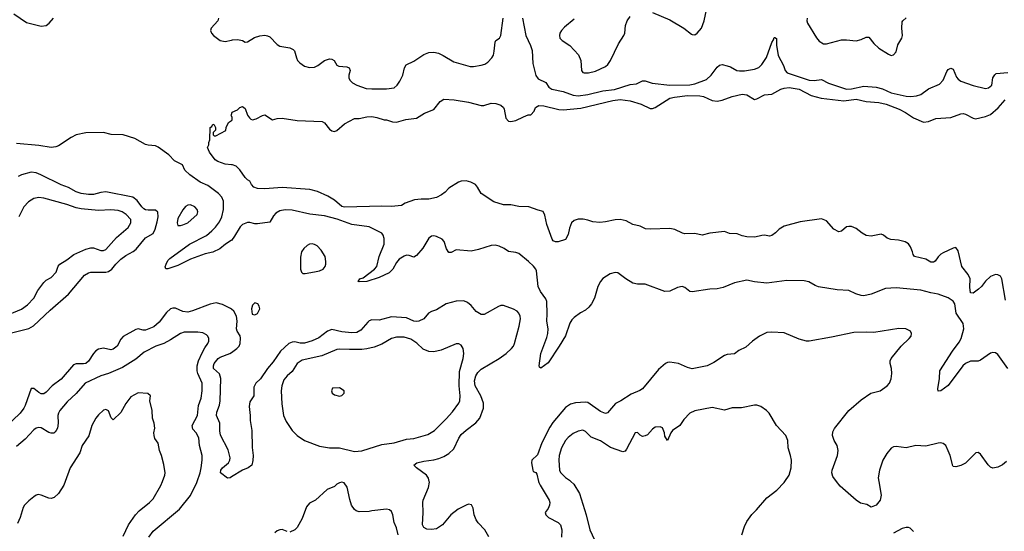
# Model space of a CAD drawing. Header units: inches. Extents: x 1771504 to 1971212, y 471788 to 643615.
# Tile 340 of 587: x 1858296 to 1866221, y 549598 to 553718. Entities that reach past the tile are written whole.
import ezdxf

# ---------------------------------------------------------------- set-up
doc = ezdxf.new("R2010")
doc.units = ezdxf.units.IN
doc.header["$MEASUREMENT"] = 0
for name, color, linetype in [('B8554', 7, 'Continuous'), ('B8555', 7, 'Continuous'), ('B8564', 7, 'Continuous'), ('B8565', 7, 'Continuous')]:
    doc.layers.add(name, color=color, linetype=linetype)

msp = doc.modelspace()

# ---------------------------------------------------------------- linework, layer by layer
at = {"layer": 'B8554', "color": 5}
for points, elevation in [([(1858662.7, 550000), (1858651.3, 549968.7), (1858610, 549902), (1858573.4, 549870), (1858550, 549862.4), (1858530, 549864.2), (1858470, 549889.6), (1858446.4, 549893.6), (1858430, 549889.5), (1858410, 549877), (1858370, 549843.6), (1858336.4, 549810), (1858323.1, 549790), (1858301.3, 549710), (1858278.9, 549661.1)], 460), ([(1859130, 549560.4), (1859172.2, 549650), (1859229, 549731), (1859257.5, 549762.5), (1859340.7, 549830), (1859370, 549860.7), (1859432.5, 549967.5), (1859445.1, 550000)], 460), ([(1859334.6, 549550), (1859370, 549600.3), (1859583.2, 549776.8), (1859670, 549885.3), (1859722.2, 549990), (1859725.6, 550000)], 440)]:
    msp.add_lwpolyline(points, dxfattribs=dict(at, elevation=elevation))
at = {"layer": 'B8555', "color": 5}
for points, elevation in [([(1858250, 553765.8), (1858350, 553695.3), (1858470, 553666), (1858510, 553671.5), (1858534.5, 553690), (1858567.5, 553730)], 380), ([(1859896.5, 553730), (1859890.2, 553710), (1859837.4, 553650), (1859832.8, 553630), (1859840.7, 553610), (1859857.2, 553590), (1859910, 553549.3), (1859950, 553541.7), (1860000, 553553.3)], 380), ([(1860000, 552549.8), (1859950, 552555.3), (1859890, 552575.3), (1859869, 552590), (1859825.2, 552650), (1859809, 552690), (1859818, 552710), (1859818, 552730), (1859826, 552750), (1859830, 552851), (1859842, 552858), (1859850, 552878), (1859862, 552870), (1859872, 552850), (1859871.6, 552828.4), (1859854, 552810), (1859854, 552790), (1859862, 552782), (1859876.4, 552783.6), (1859955.3, 552824.7), (1859958, 552850), (1859978, 552890), (1860000, 552905.7)], 360), ([(1860000, 552945), (1859998, 552950), (1860000, 552954.9)], 360), ([(1860000, 551941.2), (1859999.5, 551940.5), (1859953, 551910), (1859907.9, 551872.1), (1859850, 551845.4), (1859788.6, 551831.4), (1859672.4, 551790), (1859570, 551738.5), (1859490, 551711.7), (1859471.4, 551711.4), (1859468.6, 551728.6), (1859474.1, 551750), (1859490, 551779.4), (1859504.6, 551795.4), (1859663.2, 551910), (1859799.1, 551980.9), (1859843.5, 552016.5), (1859872.8, 552047.2), (1859904.5, 552090), (1859924.2, 552130), (1859937.7, 552190), (1859938, 552258), (1859924.7, 552290), (1859897.6, 552317.6), (1859810, 552382.2), (1859750, 552408.9), (1859665.1, 552470), (1859626.2, 552506.2), (1859607.6, 552550), (1859542.4, 552582.4), (1859496.2, 552630), (1859410, 552691.3), (1859390, 552703), (1859330, 552708.2), (1859310, 552714), (1859222, 552762), (1859130, 552790.9), (1859033.7, 552793.7), (1858970, 552809.6), (1858830, 552806.4), (1858750, 552789.6), (1858710.7, 552770), (1858610, 552702.7), (1858586.5, 552693.5), (1858550, 552687.8), (1858450, 552704.9), (1858270, 552720.4)], 380), ([(1858210, 551190.1), (1858370, 551232.6), (1858408.1, 551251.9), (1858541.7, 551378.3), (1858690, 551507.4), (1858818.5, 551661.5), (1858850, 551679.6), (1858870, 551685.2), (1858990, 551684), (1859011.1, 551690), (1859039.3, 551710), (1859069.9, 551750.1), (1859109.9, 551790.1), (1859150, 551819.3), (1859209.2, 551850.8), (1859235.1, 551870), (1859310, 551962.2), (1859370, 551997.6), (1859387.5, 552032.5), (1859402.9, 552090), (1859411.2, 552131.2), (1859407.9, 552167.9), (1859390, 552183.5), (1859330, 552183.9), (1859310, 552187.3), (1859295.4, 552195.4), (1859279.4, 552210), (1859242.5, 552262.5), (1859208.2, 552288.2), (1858990, 552331.9), (1858950, 552327), (1858890, 552309.9), (1858849.9, 552309.9), (1858790, 552319.4), (1858750, 552332.7), (1858690, 552366.6), (1858630, 552387.4), (1858466, 552470), (1858430, 552483.9), (1858390, 552489.8), (1858310, 552468.9), (1858285.5, 552454.5)], 420), ([(1858170, 551328), (1858310, 551387.1), (1858358.3, 551421.7), (1858410, 551476), (1858442, 551538), (1858490, 551602.6), (1858510, 551620.3), (1858550, 551642), (1858590, 551685.3), (1858606.5, 551733.5), (1858618.9, 551750), (1858675.8, 551784.2), (1858732.4, 551827.6), (1858830, 551870.9), (1858870, 551880.1), (1858890, 551879.8), (1858950, 551858.8), (1858970, 551858.2), (1858990, 551868.2), (1859076.6, 551963.4), (1859170, 552044.2), (1859190, 552082.8), (1859189.7, 552110), (1859152.6, 552150), (1859121.6, 552170), (1859090, 552181.1), (1859030, 552186.5), (1858930, 552180.8), (1858790, 552194), (1858750, 552202.1), (1858676.2, 552230), (1858490, 552280.7), (1858450, 552286.4), (1858410, 552277.7), (1858368.4, 552251.6), (1858330.3, 552210), (1858290.1, 552129.9)], 440), ([(1860000, 551387.3), (1859993.1, 551393.1), (1859930, 551424.2), (1859876.9, 551436.9), (1859830, 551428.5), (1859687.7, 551372.3), (1859650, 551363.4), (1859610, 551367.7), (1859550, 551394.2), (1859530, 551396), (1859510.2, 551389.8), (1859478.7, 551361.3), (1859418.8, 551281.2), (1859375.1, 551244.9), (1859310, 551218.4), (1859290, 551217.4), (1859250, 551229.7), (1859230, 551222.4), (1859130, 551167.6), (1859110, 551145.1), (1859081.8, 551090), (1859050, 551064.8), (1859030, 551060.8), (1858970, 551073.6), (1858930, 551064.1), (1858910, 551051.7), (1858890, 551030.8), (1858851, 550969), (1858830, 550950.7), (1858810, 550946.2), (1858750, 550946.3), (1858730, 550939.8), (1858630, 550822.7), (1858558, 550770), (1858510, 550718), (1858490, 550705.1), (1858470, 550706.6), (1858450, 550715.8), (1858410, 550747), (1858390, 550749), (1858339.6, 550610), (1858330.1, 550589.9), (1858300.3, 550550), (1858120.1, 550379.9)], 420), ([(1859725.6, 550000), (1859749.8, 550070), (1859757.6, 550110), (1859765.4, 550170), (1859764.4, 550210), (1859743.9, 550290), (1859737.2, 550350), (1859716.9, 550390), (1859690, 550420.9), (1859684.7, 550450), (1859727.9, 550530), (1859736.5, 550610), (1859756.5, 550670), (1859765, 550730), (1859765.3, 550790), (1859729, 550869), (1859723.6, 550890), (1859724.3, 550930), (1859736.4, 550970), (1859764.9, 551035.1), (1859785.6, 551074.4), (1859811.6, 551110), (1859818, 551130), (1859817.8, 551150), (1859809.8, 551169.8), (1859799.8, 551179.8), (1859770, 551195.6), (1859730, 551200.8), (1859619, 551201), (1859590, 551192.1), (1859510, 551139.3), (1859456.4, 551110), (1859391.4, 551088.6), (1859298.6, 551041.4), (1859230, 550983.5), (1859123.7, 550916.3), (1859010, 550868.2), (1858950, 550851.1), (1858822.6, 550790), (1858751.4, 550708.6), (1858678.8, 550641.2), (1858619.7, 550570), (1858608.4, 550550), (1858604.7, 550530), (1858606, 550470), (1858599.6, 550430), (1858591.1, 550408.9), (1858581.6, 550398.4), (1858570, 550389.5), (1858550, 550387.6), (1858530, 550393.7), (1858470, 550431.1), (1858450, 550435.1), (1858430, 550429.7), (1858410, 550415.4), (1858339.5, 550340.5), (1858270, 550281.7)], 440), ([(1860000, 550035.6), (1859990, 550029.5), (1859970, 550026), (1859913.2, 550070), (1859915.1, 550090), (1859929.6, 550110), (1859977.6, 550150), (1859987.8, 550170), (1859991.3, 550190), (1859974.9, 550254.9), (1859912.3, 550372.3), (1859906.8, 550406.8), (1859908.1, 550470), (1859879.8, 550530), (1859881.9, 550558.1), (1859904.7, 550615.3), (1859911.1, 550648.9), (1859915.8, 550830), (1859905.7, 550865.7), (1859855.8, 550910), (1859855.7, 550930), (1859862.4, 550950), (1859895, 550990), (1859910, 551000.8), (1859988.3, 551030), (1860000, 551038.3)], 420), ([(1859445.1, 550000), (1859464.5, 550050), (1859466.6, 550070), (1859456.6, 550136.6), (1859437.2, 550210), (1859421.2, 550250), (1859410, 550308), (1859384.8, 550344.8), (1859378, 550370), (1859377.2, 550390), (1859385.2, 550430), (1859379.3, 550470), (1859365.2, 550510), (1859364, 550570), (1859344, 550650), (1859348, 550690), (1859328.4, 550708.4), (1859250, 550712.3), (1859190, 550681.2), (1859150, 550627), (1859110, 550556), (1859050, 550495.3), (1859032.7, 550512.7), (1859010, 550568.7), (1858990, 550579), (1858970, 550572.7), (1858930, 550536), (1858910, 550509.2), (1858878.4, 550450), (1858853.8, 550366.2), (1858799.3, 550290), (1858780.4, 550230), (1858702.6, 550110), (1858662.7, 550000)], 460)]:
    msp.add_lwpolyline(points, dxfattribs=dict(at, elevation=elevation))
at = {"layer": 'B8555', "color": 5, "elevation": 420}
msp.add_lwpolyline([(1859670, 552226.3), (1859650, 552225.5), (1859630, 552214.8), (1859610, 552188.2), (1859570, 552117.2), (1859562.8, 552082.8), (1859570, 552061.5), (1859590, 552060.2), (1859610, 552065.9), (1859650, 552082.5), (1859725.6, 552150), (1859729.8, 552170), (1859724.4, 552190), (1859705.7, 552210)], close=True, dxfattribs=at)
at = {"layer": 'B8564', "color": 5}
for points, elevation in [([(1861342, 549570), (1861330, 549625.2), (1861309.7, 549670), (1861300.7, 549730), (1861290, 549759), (1861271.9, 549771.9), (1861250, 549776), (1861130, 549763.7), (1861110, 549758), (1861030, 549756), (1861003.3, 549763.3), (1860990, 549773.2), (1860968.2, 549808.2), (1860953.1, 549853.1), (1860933.1, 549953.1), (1860909.1, 549989.1), (1860890, 549994), (1860870, 549989), (1860850, 549979), (1860830, 549959), (1860770, 549934), (1860678, 549850), (1860630, 549824), (1860604.7, 549795.3), (1860570, 549702), (1860530.4, 549629.6), (1860511, 549610), (1860470, 549592.3)], 440), ([(1862072.6, 549552.6), (1862039.6, 549610), (1861985.6, 549665.6), (1861969.8, 549689.8), (1861955.4, 549730), (1861945.8, 549785.8), (1861931.9, 549811.9), (1861910, 549815.6), (1861890, 549809.7), (1861824.2, 549775.8), (1861766, 549730), (1861699, 549650), (1861650, 549618.1), (1861610, 549611.7), (1861574.3, 549614.3), (1861548.7, 549628.7), (1861538.8, 549650), (1861544.7, 549750), (1861540.5, 549830), (1861543.4, 549850), (1861586.4, 549950), (1861594.2, 549994.2), (1861592.6, 550000)], 420), ([(1862473, 550000), (1862475.5, 549990), (1862484.7, 549970), (1862558.5, 549850), (1862563.6, 549830), (1862561.7, 549810), (1862550, 549782.7), (1862526.8, 549750), (1862530.7, 549730), (1862553.4, 549710), (1862630, 549670.2), (1862649.1, 549650), (1862659.8, 549610), (1862657.4, 549550)], 420), ([(1862732.1, 550000), (1862756.7, 549976.7), (1862802.8, 549902.8), (1862856, 549730), (1862885.7, 549610), (1862923.1, 549530)], 440), ([(1864109.8, 549570), (1864130, 549638), (1864150, 549677.1), (1864190, 549732.4), (1864227.8, 549770), (1864310, 549868.4), (1864389.7, 549930.3), (1864449.4, 549990), (1864456, 550000)], 440), ([(1865211.7, 550000), (1865229.2, 549890), (1865222, 549850), (1865190, 549809.8), (1865150, 549793.6), (1865115.5, 549815.5), (1865064, 549824), (1865028.2, 549848.2), (1864900.5, 549960.5), (1864870.8, 550000)], 420), ([(1860450, 549596), (1860410, 549614), (1860390, 549609.2), (1860370, 549601.2), (1860350, 549585.2)], 440), ([(1865490, 549598), (1865463.1, 549623.1), (1865450, 549628.7), (1865430, 549628.7), (1865399.8, 549620.2), (1865330, 549584)], 440)]:
    msp.add_lwpolyline(points, dxfattribs=dict(at, elevation=elevation))
at = {"layer": 'B8565', "color": 5}
for points, elevation in [([(1863390, 553776), (1863530, 553717.8), (1863640.5, 553650), (1863702.2, 553602.2), (1863710, 553597.6), (1863730, 553597), (1863750, 553608.8), (1863783.1, 553650), (1863805.6, 553710), (1863823.4, 553796.6)], 420), ([(1860000, 553553.3), (1860010, 553555.6), (1860050, 553557.5), (1860090.2, 553550.2), (1860110, 553537.6), (1860130, 553540.3), (1860186.8, 553573.2), (1860230, 553589.2), (1860270, 553594.3), (1860290, 553589), (1860310, 553578.9), (1860370, 553517.4), (1860390, 553504.6), (1860470.3, 553490.3), (1860498.3, 553478.3), (1860508.5, 553468.5), (1860523.1, 553410), (1860533.4, 553390), (1860552.2, 553370), (1860590, 553344.2), (1860630, 553332), (1860670, 553336.5), (1860697, 553350), (1860750, 553390.3), (1860790, 553401.6), (1860810, 553400.5), (1860826.8, 553390), (1860850, 553350.8), (1860863.9, 553343.9), (1860930, 553338), (1860947.3, 553330), (1860955.3, 553310), (1860946.3, 553270), (1860946.5, 553250), (1860954, 553230), (1860974.9, 553210), (1861010.1, 553190.1), (1861084.7, 553164.7), (1861130, 553160.1), (1861250, 553160.1), (1861310, 553170.2), (1861335.6, 553190), (1861357.3, 553222.7), (1861379.8, 553270), (1861393.7, 553330), (1861405.8, 553354.2), (1861470, 553384.6), (1861550, 553438.8), (1861590, 553453.2), (1861630, 553455.3), (1861667.3, 553447.3), (1861704.9, 553430), (1861790, 553378.9), (1861921.4, 553341.4), (1861950, 553340.9), (1862010, 553352.4), (1862039.3, 553360.7), (1862064.7, 553375.3), (1862097.4, 553410), (1862108.9, 553431.1), (1862116.1, 553463.9), (1862122.2, 553537.8), (1862129, 553551), (1862158.9, 553570), (1862168.7, 553590), (1862188.4, 553730)], 380), ([(1862342, 553730), (1862369.2, 553590), (1862407.8, 553510), (1862420.6, 553470), (1862426.3, 553366.3), (1862450, 553268.8), (1862470, 553241.2), (1862530, 553212.6), (1862554.6, 553174.6), (1862579.3, 553159.3), (1862670, 553140.6), (1862750, 553110.8), (1862790, 553105.6), (1862870, 553116), (1862990, 553145.3), (1863084.9, 553155.1), (1863210, 553197), (1863259.5, 553200.5), (1863310, 553226), (1863330, 553226.2), (1863386.5, 553206.5), (1863530, 553191), (1863690, 553194.3), (1863730, 553200.8), (1863823.5, 553236.5), (1863860.6, 553270), (1863910, 553334.9), (1863930, 553352.6), (1863950, 553355.8), (1863990, 553346.2), (1864017.3, 553337.3), (1864069.5, 553309.5), (1864090, 553306), (1864130, 553307.2), (1864210, 553320.2), (1864246.4, 553333.6), (1864270, 553356.5), (1864305.8, 553414.2), (1864350, 553533.4), (1864364.2, 553555.8), (1864370, 553574.4), (1864374.4, 553574.4), (1864387.3, 553567.3), (1864388.2, 553511.8), (1864402.1, 553430), (1864443.9, 553350), (1864457.4, 553310), (1864472.2, 553290), (1864650, 553230.8), (1864690, 553228.7), (1864750, 553237.1), (1864806.2, 553206.2), (1864950, 553158), (1864990, 553160.1), (1865090, 553182), (1865190, 553175), (1865241.6, 553161.6), (1865310, 553130.1), (1865430, 553103.1), (1865470, 553100.4), (1865514.9, 553105.1), (1865550, 553114.7), (1865610, 553161.3), (1865699.9, 553200.1), (1865727.9, 553232.1), (1865758.4, 553301.6), (1865770, 553315.8), (1865790, 553326.4), (1865810, 553320.5), (1865836.4, 553256.4), (1865850, 553238.3), (1865870, 553222.8), (1865971.3, 553188.7), (1866070, 553163.1), (1866093.2, 553170), (1866122, 553190), (1866128.9, 553250), (1866144.8, 553275.2), (1866156.3, 553283.7), (1866248.4, 553291.6)], 380), ([(1862758.9, 553721.1), (1862682.4, 553657.6), (1862656.9, 553630), (1862644.9, 553610), (1862640.3, 553590), (1862644, 553570), (1862662.6, 553550), (1862724.4, 553510), (1862794, 553434), (1862813.8, 553390), (1862819.2, 553310), (1862830, 553293.4), (1862838.8, 553290), (1862873.2, 553290), (1862930, 553303.9), (1863010, 553339.7), (1863030, 553356.5), (1863052, 553388), (1863115.7, 553524.3), (1863159.8, 553590), (1863166, 553610), (1863171.3, 553670), (1863185, 553710), (1863210, 553742.8)], 420), ([(1864633.7, 553730), (1864631.8, 553710), (1864637.4, 553690), (1864710, 553573), (1864730, 553546), (1864764.8, 553524.8), (1864790, 553524.2), (1864910, 553555.6), (1864950, 553556.5), (1865030, 553548.9), (1865070, 553559.6), (1865110, 553577), (1865130, 553576.4), (1865170, 553527), (1865210, 553488.8), (1865290, 553439.3), (1865310, 553430.6), (1865330, 553434), (1865350, 553458.8), (1865364.7, 553515.3), (1865395.3, 553570), (1865401.4, 553590), (1865395.8, 553650), (1865400.2, 553699.8), (1865404, 553710), (1865430, 553732.4)], 420), ([(1860000, 552954.9), (1860007.3, 552972.7), (1860050, 552992), (1860069.1, 553010.9), (1860090, 553018), (1860110, 553002), (1860131, 552950), (1860146.4, 552926.4), (1860156, 552916), (1860170, 552911), (1860200.9, 552919.1), (1860250, 552946), (1860270, 552951), (1860330, 552911.3), (1860370, 552922.8), (1860410, 552924), (1860530, 552906.8), (1860730, 552898.8), (1860750, 552886.8), (1860790, 552835.8), (1860810, 552822), (1860830, 552817), (1860850, 552824.9), (1860910, 552880.3), (1860990, 552923.6), (1861030, 552923.1), (1861090, 552936.5), (1861130, 552938), (1861172, 552930), (1861230, 552911), (1861250, 552911), (1861296.3, 552896.3), (1861330, 552893), (1861405.4, 552914.6), (1861490, 552923.7), (1861554.5, 552965.5), (1861630, 552995.5), (1861681.3, 553058.7), (1861710, 553078), (1861793.5, 553073.5), (1861910, 553053.1), (1862010, 553028.2), (1862031.8, 553028.2), (1862090, 553046.8), (1862130, 553042.8), (1862170, 553030.8), (1862190, 553011), (1862196.4, 552996.4), (1862210, 552926), (1862230, 552901), (1862250, 552897.3), (1862290, 552904.9), (1862350, 552936.3), (1862390, 552951), (1862410, 552952), (1862438, 552982), (1862448.7, 553010), (1862474, 553026), (1862516, 553024), (1862634.7, 552994.7), (1862671.8, 552991.8), (1862813.6, 553006.4), (1863070, 553068.3), (1863130, 553074.1), (1863210, 553064.4), (1863297.5, 553037.5), (1863370, 553003.6), (1863390, 553003.6), (1863410, 553011.7), (1863530, 553085.2), (1863565.5, 553094.5), (1863670, 553108.6), (1863770, 553105.7), (1863799.2, 553099.2), (1863870, 553067.3), (1863910, 553062), (1863950, 553070.4), (1864030, 553100.8), (1864110, 553117.6), (1864150, 553112.7), (1864210, 553075.5), (1864230, 553081.3), (1864290, 553112.4), (1864350, 553119.3), (1864422.8, 553157.2), (1864450, 553166.2), (1864490, 553171.4), (1864570, 553157.4), (1864667.7, 553107.7), (1864746.3, 553086.3), (1864930, 553063.3), (1865030, 553077), (1865110, 553060.4), (1865210, 553052.1), (1865270, 553038.4), (1865376.2, 552996.2), (1865426, 552970), (1865490, 552926.7), (1865570, 552891.7), (1865610, 552897), (1865670, 552922.4), (1865790, 552930.4), (1865870, 552959.5), (1865890, 552961.3), (1865910, 552958.4), (1865970, 552923.7), (1865990, 552919.5), (1866070, 552937.8), (1866110, 552955), (1866172.1, 553007.9), (1866228.3, 553071.7)], 360), ([(1860000, 552905.7), (1860006, 552910), (1860006, 552930), (1860000, 552945)], 360), ([(1866230, 551459), (1866200.5, 551630), (1866190, 551652.3), (1866170, 551663.7), (1866150, 551666), (1866110.5, 551649.5), (1866070, 551613.2), (1866038, 551570), (1866012.6, 551547.4), (1865970, 551516), (1865950, 551518), (1865943.7, 551563.7), (1865946, 551630), (1865930, 551665.6), (1865880.4, 551730), (1865850, 551858), (1865830, 551884), (1865810, 551879), (1865730, 551841.2), (1865710, 551829), (1865690, 551809), (1865665.2, 551774.8), (1865650, 551765.2), (1865630, 551765.2), (1865588.7, 551790), (1865499, 551810), (1865487.2, 551827.2), (1865482.9, 551850), (1865465.1, 551890), (1865450, 551912.6), (1865423.7, 551930), (1865370, 551942.2), (1865306.8, 551946.8), (1865278.5, 551958.5), (1865250, 551982.2), (1865230, 551990.6), (1865150, 551975), (1865110, 551980.6), (1865077.8, 551997.8), (1865030, 552036), (1864990, 552052.3), (1864970, 552053.8), (1864951.3, 552048.7), (1864910, 552014.5), (1864890, 552009.4), (1864850, 552031.8), (1864790, 552097), (1864750, 552115.6), (1864578, 552090), (1864450, 552054.7), (1864410, 552031.1), (1864379.2, 552000.8), (1864350, 551980.5), (1864330, 551975.1), (1864290, 551981.6), (1864270, 551979.6), (1864213.4, 551966.6), (1864150, 551968.6), (1864110, 551977.4), (1864070, 551993.1), (1864010, 551996.9), (1863970, 552011.1), (1863850, 552000.3), (1863790, 551983.6), (1863730, 551997.4), (1863650, 551992.8), (1863630, 551998), (1863569.1, 552029.1), (1863530, 552037.7), (1863370, 552031.5), (1863333.8, 552033.8), (1863290, 552054.5), (1863230, 552069.2), (1863177.1, 552097.1), (1863130, 552109.7), (1863090, 552107.6), (1863010.1, 552089.9), (1862965.4, 552085.4), (1862909.7, 552089.7), (1862870, 552104.5), (1862832.3, 552112.3), (1862790, 552112), (1862758.4, 552101.6), (1862738.7, 552081.3), (1862720.9, 552039.1), (1862710, 551988.7), (1862690, 551949.3), (1862630, 551929.2), (1862610, 551929.2), (1862590, 551937.2), (1862582, 551950), (1862538.9, 552070), (1862523.9, 552143.9), (1862510, 552174.5), (1862470, 552183.6), (1862395.3, 552210), (1862314, 552214), (1862250, 552227.6), (1862190, 552227.6), (1862112.3, 552252.3), (1862010, 552319.3), (1861981.6, 552370), (1861965.1, 552390), (1861926.6, 552410), (1861890, 552420.3), (1861850, 552416.8), (1861827.3, 552410), (1861750, 552360.5), (1861721.6, 552330), (1861692.1, 552307.9), (1861650, 552287.4), (1861590, 552272.9), (1861527.2, 552272.8), (1861473.5, 552266.5), (1861399.8, 552240.2), (1861370, 552222), (1861290, 552212.7), (1861210, 552217), (1860910, 552207.8), (1860890, 552214.5), (1860830, 552264.5), (1860776.6, 552296.6), (1860693.5, 552333.5), (1860631.9, 552351.9), (1860410, 552366), (1860270, 552356.2), (1860210, 552358), (1860182, 552370), (1860162, 552390), (1860150, 552418), (1860130, 552428), (1860110, 552448), (1860069.1, 552509.1), (1860038, 552538), (1860010, 552548.7), (1860000, 552549.8)], 360), ([(1866248.5, 550910), (1866170, 551022), (1866150, 551034.5), (1866130, 551038), (1866110, 551032.3), (1866030, 550975.6), (1866010, 550969.6), (1865950, 550967.7), (1865910, 550948.9), (1865888.6, 550930), (1865770, 550771.1), (1865710, 550729.6), (1865687.6, 550727.6), (1865686, 550746), (1865700.3, 550830), (1865701.7, 550890), (1865804.9, 551050), (1865858.6, 551121.4), (1865872.6, 551150), (1865895.7, 551230), (1865890.3, 551270.3), (1865834.5, 551354.5), (1865822.7, 551430), (1865810.4, 551450.4), (1865770, 551477.6), (1865690, 551509), (1865630, 551519.1), (1865550, 551540.5), (1865350, 551558.3), (1865265.9, 551554.1), (1865150, 551507.2), (1865090, 551495.2), (1865070, 551496.5), (1865026, 551510), (1864970, 551537.2), (1864876.2, 551543.8), (1864726.6, 551566.6), (1864697.7, 551577.7), (1864647.1, 551607.1), (1864610, 551615.4), (1864470, 551617.6), (1864310, 551597), (1864210, 551607.1), (1864150, 551620.3), (1864050, 551600.4), (1863957.8, 551562.2), (1863910, 551549.9), (1863851.2, 551548.8), (1863710, 551527.6), (1863690, 551529.6), (1863650, 551562.4), (1863629.7, 551569.7), (1863590, 551562.2), (1863530, 551531.6), (1863490, 551528.6), (1863330, 551587.8), (1863270, 551587.8), (1863230, 551595.1), (1863175.1, 551630), (1863110, 551679.5), (1863090, 551682), (1863048.5, 551671.5), (1862990, 551632.7), (1862970, 551609.3), (1862950.3, 551569.7), (1862923.6, 551476.4), (1862898.4, 551430), (1862877.5, 551402.5), (1862850, 551378.4), (1862810, 551357), (1862759.1, 551320.9), (1862739.2, 551300.8), (1862725.2, 551274.8), (1862688.3, 551171.7), (1862639.7, 551090), (1862550, 550955.6), (1862490, 550912.3), (1862480.1, 550920.1), (1862476.2, 550930), (1862490.6, 551030), (1862540.1, 551159.9), (1862547.9, 551192.1), (1862548.8, 551230), (1862539, 551290), (1862543.1, 551350), (1862538.7, 551450), (1862530.3, 551470.3), (1862487.7, 551530), (1862468.4, 551570), (1862454.7, 551694.7), (1862449.7, 551710), (1862433, 551733), (1862392, 551772), (1862314.2, 551834.2), (1862290, 551843.6), (1862230, 551852.3), (1862196.2, 551876.2), (1862155.5, 551895.5), (1862122.6, 551902.6), (1862090, 551900.3), (1861990, 551866.2), (1861930, 551854.3), (1861810, 551864.7), (1861770, 551843.6), (1861750, 551842), (1861732, 551872), (1861711.5, 551931.5), (1861695.6, 551950), (1861650, 551971.2), (1861630, 551976.3), (1861610, 551973.6), (1861590, 551959.5), (1861542.1, 551877.9), (1861490, 551818.7), (1861470, 551805.6), (1861430, 551820.5), (1861410, 551822), (1861390, 551815.1), (1861350, 551788.3), (1861330, 551762.6), (1861300.1, 551710), (1861270, 551680.5), (1861190, 551642.1), (1861090.6, 551610), (1861030, 551606.6), (1861021.2, 551610), (1861033.2, 551630), (1861059.6, 551640.4), (1861152.2, 551707.8), (1861171.7, 551730), (1861189.8, 551809.8), (1861230.5, 551910), (1861230, 551956), (1861222.1, 551982.1), (1861210, 551999.7), (1861109.5, 552049.5), (1860970, 552067.6), (1860851.2, 552111.2), (1860750, 552139.3), (1860631.7, 552151.7), (1860490, 552184.6), (1860434.3, 552185.7), (1860390, 552178.5), (1860358.8, 552161.2), (1860340.4, 552139.6), (1860310, 552086.6), (1860210, 552073.1), (1860190, 552073.5), (1860150, 552085.4), (1860130, 552085.4), (1860090, 552069.7), (1860070, 552050.9), (1860026.4, 551973.6), (1860000, 551941.2)], 380), ([(1861592.6, 550000), (1861585.6, 550025.6), (1861569.8, 550049.8), (1861489.5, 550110), (1861469.5, 550130), (1861493.2, 550150), (1861550, 550163.5), (1861630, 550174.5), (1861670, 550185.8), (1861710, 550199.7), (1861750, 550223.6), (1861790, 550263.7), (1861830.5, 550349.5), (1861850, 550376.5), (1861890, 550413.6), (1861968.5, 550471.5), (1861999.8, 550510), (1862028.9, 550590), (1862030.7, 550630), (1862009.1, 550690), (1861962.2, 550770), (1861956.2, 550810), (1861966.6, 550850), (1861982.8, 550877.2), (1862010, 550905), (1862155.4, 550990), (1862210.5, 551029.5), (1862254.7, 551070), (1862269.9, 551090.1), (1862277.7, 551110), (1862317.3, 551250), (1862327, 551310), (1862325.8, 551330), (1862315, 551355), (1862300.5, 551370), (1862270, 551387.8), (1862190, 551416.1), (1862170, 551415.8), (1862150, 551408.7), (1862035.3, 551344.7), (1862010, 551343.5), (1861970, 551368.6), (1861930, 551417.4), (1861901.3, 551441.3), (1861870, 551454), (1861808.2, 551451.8), (1861730, 551430.9), (1861650, 551381.5), (1861610, 551368.4), (1861586.4, 551353.6), (1861548.9, 551310), (1861510, 551289.8), (1861490, 551287.2), (1861470, 551290.8), (1861410, 551316.1), (1861290, 551325.4), (1861190, 551298.7), (1861130, 551301.7), (1861110, 551294.3), (1861097.4, 551282.6), (1861042.3, 551217.7), (1861010, 551199.9), (1860970, 551196.9), (1860890, 551205.3), (1860810, 551222.4), (1860774.6, 551210), (1860704.3, 551155.7), (1860650, 551130.9), (1860590, 551114.2), (1860553.7, 551113.7), (1860510, 551123.4), (1860490, 551121.5), (1860463.1, 551110), (1860395.2, 551050), (1860337.3, 550962.7), (1860291.6, 550908.4), (1860235, 550825), (1860197.6, 550790), (1860181.3, 550758.7), (1860181.7, 550690), (1860150, 550640.9), (1860144.5, 550604.5), (1860151.6, 550530), (1860150.3, 550490), (1860163.6, 550410), (1860167, 550273), (1860174.3, 550210), (1860172.8, 550167.2), (1860165.5, 550130), (1860135.5, 550110), (1860089.4, 550090.6), (1860000, 550035.6)], 420), ([(1860000, 551038.3), (1860045.1, 551070), (1860061.6, 551090), (1860070.6, 551110), (1860073.9, 551153.9), (1860072.2, 551172.2), (1860048, 551210), (1860041.7, 551230), (1860047.6, 551290), (1860042, 551330), (1860020.4, 551370), (1860000, 551387.3)], 420), ([(1864870.8, 550000), (1864840.4, 550040.4), (1864833.1, 550070), (1864835.6, 550090), (1864877.7, 550210), (1864883.1, 550250), (1864876.4, 550290), (1864850.7, 550330.7), (1864838, 550370), (1864841.4, 550398.6), (1864853.2, 550426.8), (1864969.9, 550570.1), (1865070, 550656.9), (1865147.3, 550710), (1865221.6, 550730), (1865278, 550770), (1865297.7, 550790), (1865310, 550826), (1865315.3, 550870), (1865313.1, 550910), (1865302.6, 550950), (1865302.6, 550970), (1865309.7, 550990), (1865389.8, 551090.2), (1865456.2, 551150), (1865472, 551170), (1865475.1, 551190), (1865465.2, 551210), (1865427.6, 551227.6), (1865371.1, 551231.1), (1865170, 551199.8), (1865110, 551203.1), (1865010, 551198.7), (1864830, 551160.4), (1864650, 551129), (1864629.9, 551129.9), (1864570, 551146.8), (1864450, 551197.2), (1864350, 551203), (1864310, 551198.7), (1864250.2, 551169.8), (1864194.9, 551130), (1864139.5, 551080.5), (1864085.3, 551054.7), (1864050, 551027.8), (1863990, 551022), (1863970, 551014.3), (1863882.3, 550957.7), (1863830, 550930.9), (1863710, 550907.2), (1863670, 550917.2), (1863599, 550950), (1863530, 550959.2), (1863510, 550957.7), (1863493.4, 550950), (1863438.2, 550901.8), (1863310, 550746.6), (1863288.2, 550731.8), (1863217, 550703), (1863134, 550650), (1863091.4, 550628.6), (1863028.5, 550551.5), (1863010, 550547.8), (1862970, 550561.7), (1862870, 550634.3), (1862850, 550638.3), (1862770, 550634), (1862730, 550623.1), (1862690, 550595.4), (1862586.5, 550473.5), (1862562.1, 550437.9), (1862499.5, 550310), (1862464.7, 550215.3), (1862419.1, 550170), (1862415.5, 550150), (1862425.5, 550090), (1862430, 550081), (1862450, 550072), (1862458.4, 550058.4), (1862473, 550000)], 420), ([(1864456, 550000), (1864490, 550051.3), (1864506.6, 550110), (1864509.3, 550170), (1864501.2, 550210), (1864481.2, 550270), (1864479.3, 550330), (1864464, 550370), (1864388.7, 550450), (1864329.1, 550549.1), (1864308, 550570), (1864262, 550602), (1864230, 550614), (1864210, 550614), (1864106.4, 550593.6), (1864030, 550593.2), (1863970, 550573.2), (1863870, 550596), (1863730, 550569.2), (1863690, 550549), (1863642, 550498), (1863610.3, 550449.7), (1863551.2, 550408.8), (1863537, 550390), (1863510, 550329), (1863490, 550364), (1863485.6, 550390), (1863470, 550431.3), (1863450, 550439.6), (1863410, 550435.6), (1863390, 550420.5), (1863350, 550376.2), (1863330, 550366.6), (1863310, 550362.7), (1863290, 550373.2), (1863270, 550395.1), (1863250, 550392), (1863180.9, 550259.1), (1863170, 550244.5), (1863150, 550237.6), (1863052.4, 550272.4), (1862970, 550327.4), (1862895.8, 550355.8), (1862850, 550401.3), (1862830, 550412.4), (1862790, 550405.1), (1862750, 550385.4), (1862710, 550352.8), (1862690.3, 550330), (1862657.3, 550270), (1862639.6, 550210), (1862634.9, 550170), (1862640.9, 550090), (1862648.4, 550071.6), (1862690, 550030.3), (1862721.6, 550010), (1862732.1, 550000)], 440), ([(1866239.9, 550160.1), (1866206.3, 550133.7), (1866170, 550115.6), (1866130, 550107.3), (1866110, 550114.5), (1866090, 550134.5), (1866030, 550220.5), (1866010, 550232.8), (1865992, 550230), (1865910, 550147.8), (1865870, 550128), (1865830, 550118.4), (1865810, 550121.2), (1865806.5, 550126.5), (1865785.3, 550210), (1865770, 550247.3), (1865750, 550289.6), (1865730, 550306), (1865710, 550310.7), (1865690, 550307.9), (1865590, 550284.7), (1865510, 550289.1), (1865430, 550269.2), (1865350, 550281.4), (1865330, 550277.2), (1865310, 550268), (1865274.8, 550225.2), (1865244, 550170), (1865215.3, 550090), (1865206.9, 550030), (1865211.7, 550000)], 420)]:
    msp.add_lwpolyline(points, dxfattribs=dict(at, elevation=elevation))
for points, elevation in [([(1860650, 551913.1), (1860630, 551909.7), (1860610, 551899.7), (1860584, 551876), (1860565.3, 551850), (1860555.6, 551804.4), (1860556.9, 551710), (1860564, 551684), (1860574.4, 551674.4), (1860593.7, 551673.7), (1860670, 551687.6), (1860710, 551696.1), (1860738.4, 551710), (1860754.3, 551730), (1860761.1, 551750), (1860761.1, 551770), (1860754.3, 551810), (1860723, 551863), (1860690, 551896.9), (1860670, 551908.4)], 420), ([(1860190, 551438), (1860170, 551419), (1860161.6, 551390), (1860167.1, 551347.1), (1860190, 551341.6), (1860210, 551353.4), (1860229.6, 551390), (1860225.1, 551410), (1860212, 551430)], 420), ([(1861330, 551161.5), (1861290, 551151.9), (1861210, 551104.2), (1861150, 551082), (1861090, 551067.6), (1861050, 551063.1), (1860950, 551061.1), (1860874.1, 551065.9), (1860850, 551061.8), (1860727.6, 551012.4), (1860570, 550976.5), (1860530.1, 550949.9), (1860490, 550884.4), (1860450, 550849.7), (1860423.1, 550816.9), (1860406, 550770), (1860400.7, 550730), (1860405.1, 550625.1), (1860420.9, 550530), (1860441.6, 550481.6), (1860488.4, 550410), (1860529.2, 550369.2), (1860590, 550330.4), (1860710, 550283.7), (1860790, 550270.4), (1860870, 550270.4), (1860990, 550242), (1861050, 550246), (1861210, 550298), (1861310, 550311.7), (1861410, 550339), (1861470, 550345.8), (1861581.6, 550378.4), (1861635.6, 550410), (1861730, 550504.2), (1861780.3, 550559.7), (1861830.6, 550629.4), (1861837.6, 550650), (1861842.2, 550690), (1861833.2, 550770), (1861835.9, 550884.1), (1861866, 550990), (1861871.6, 551030), (1861864.5, 551070), (1861850, 551097.2), (1861830, 551106.6), (1861810, 551106.6), (1861690, 551055.6), (1861630, 551044.7), (1861590, 551046), (1861544.2, 551064.2), (1861493.2, 551113.2), (1861444.7, 551144.7), (1861390, 551160.9)], 440), ([(1860870, 550754), (1860814, 550750), (1860804.7, 550730), (1860812, 550710), (1860830, 550698), (1860870, 550686.8), (1860890, 550692), (1860908, 550710), (1860908, 550730)], 460)]:
    msp.add_lwpolyline(points, close=True, dxfattribs=dict(at, elevation=elevation))

doc.saveas('drawing.dxf')
